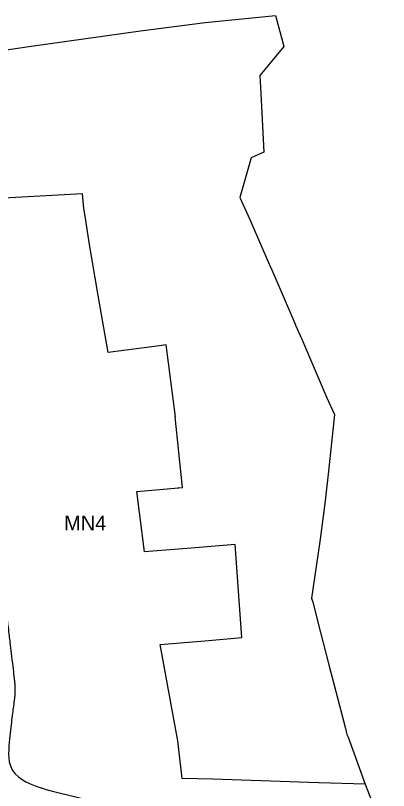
# Model space of a CAD drawing. Extents: x 7413438 to 7416393, y 5541665 to 5544118.
# Drawn here: x 7415535.1 to 7415684.9, y 5542473.3 to 5542784.4 of the extents above; entities that cross this region are included whole.
import ezdxf

# ---------------------------------------------------------------- set-up
doc = ezdxf.new("R2010")
doc.units = 0
for name, color, linetype in [('linie_rozgraniczajace', 7, 'Continuous'), ('linie_zabudowy_nieprzekraczalne', 7, 'Continuous'), ('oznaczenia_przeznaczen', 7, 'Continuous')]:
    doc.layers.add(name, color=color, linetype=linetype)

msp = doc.modelspace()

# ---------------------------------------------------------------- linework, layer by layer
at = {"layer": 'linie_rozgraniczajace'}
for p, q in [((7415611.27, 5542781.55), (7415639.48, 5542784.39)), ((7415639.48, 5542784.39), (7415642.24, 5542774.5)), ((7415585.25, 5542778.26), (7415611.27, 5542781.55)), ((7415540.54, 5542771.92), (7415585.25, 5542778.26)), ((7415492.37, 5542765.07), (7415540.54, 5542771.92)), ((7415642.8, 5542771.97), (7415633.19, 5542760.34)), ((7415642.24, 5542774.5), (7415642.8, 5542771.97)), ((7415633.19, 5542760.34), (7415633.66, 5542753.12)), ((7415633.66, 5542753.12), (7415634.85, 5542729.46)), ((7415634.85, 5542729.46), (7415629.72, 5542727.27)), ((7415629.72, 5542727.27), (7415625.2, 5542711.39)), ((7415562.02, 5542712.79), (7415509.03, 5542709.91)), ((7415562.55, 5542706.87), (7415562.02, 5542712.79)), ((7415625.2, 5542711.39), (7415629.16, 5542702.55)), ((7415563.16, 5542703.8), (7415562.55, 5542706.87)), ((7415564.77, 5542692.46), (7415563.16, 5542703.8)), ((7415629.16, 5542702.55), (7415637.53, 5542683.35)), ((7415564.87, 5542692.47), (7415564.77, 5542692.46)), ((7415568.25, 5542672.05), (7415564.87, 5542692.47)), ((7415637.53, 5542683.35), (7415637.6, 5542683.18)), ((7415637.6, 5542683.18), (7415647.52, 5542660.21)), ((7415568.3, 5542672), (7415568.25, 5542672.05)), ((7415572.35, 5542649.11), (7415568.3, 5542672)), ((7415647.52, 5542660.21), (7415647.56, 5542660.12)), ((7415647.56, 5542660.12), (7415647.56, 5542660.11)), ((7415647.56, 5542660.11), (7415650.04, 5542654.44)), ((7415650.04, 5542654.44), (7415653.14, 5542647.17)), ((7415589.81, 5542651.41), (7415572.35, 5542649.11)), ((7415589.98, 5542651.43), (7415589.81, 5542651.41)), ((7415595.61, 5542652.17), (7415589.98, 5542651.43)), ((7415599.32, 5542623.25), (7415595.61, 5542652.17)), ((7415653.14, 5542647.17), (7415660.1, 5542630.94)), ((7415660.1, 5542630.94), (7415663.12, 5542624.22)), ((7415599.24, 5542623.24), (7415599.32, 5542623.25)), ((7415602.14, 5542594.94), (7415599.24, 5542623.24)), ((7415663.12, 5542624.22), (7415660.81, 5542601.42)), ((7415660.81, 5542601.42), (7415659.49, 5542589.57)), ((7415583.77, 5542593.31), (7415600.58, 5542594.8)), ((7415600.58, 5542594.8), (7415600.58, 5542594.86)), ((7415600.58, 5542594.86), (7415600.69, 5542594.81)), ((7415600.69, 5542594.81), (7415602.14, 5542594.94)), ((7415586.85, 5542569.02), (7415583.77, 5542593.31)), ((7415659.49, 5542589.57), (7415657.38, 5542574.22)), ((7415657.38, 5542574.22), (7415655.79, 5542563.22)), ((7415604.05, 5542570.46), (7415590.2, 5542569.3)), ((7415623.34, 5542572.07), (7415604.05, 5542570.46)), ((7415626.02, 5542534.69), (7415623.34, 5542572.07)), ((7415590.2, 5542569.3), (7415586.85, 5542569.02)), ((7415655.79, 5542563.22), (7415653.97, 5542550.53)), ((7415653.97, 5542550.53), (7415654.42, 5542548.89)), ((7415654.42, 5542548.89), (7415657.59, 5542536.74)), ((7415657.59, 5542536.74), (7415660.95, 5542523.78)), ((7415593.18, 5542531.83), (7415611.11, 5542533.39)), ((7415611.11, 5542533.39), (7415626.02, 5542534.69)), ((7415600.36, 5542493.26), (7415593.18, 5542531.83)), ((7415660.95, 5542523.78), (7415664.43, 5542510.51)), ((7415664.43, 5542510.51), (7415667.57, 5542498.15)), ((7415667.57, 5542498.15), (7415668.19, 5542495.74)), ((7415668.19, 5542495.74), (7415668.61, 5542494.69)), ((7415668.61, 5542494.69), (7415675.46, 5542475.78)), ((7415601.98, 5542478.04), (7415600.36, 5542493.26)), ((7415614.35, 5542477.85), (7415601.98, 5542478.04)), ((7415656.73, 5542476.35), (7415614.35, 5542477.85)), ((7415656.9, 5542476.35), (7415656.73, 5542476.35)), ((7415675.46, 5542475.78), (7415656.9, 5542476.35)), ((7415675.46, 5542475.78), (7415677.97, 5542469.22))]:
    msp.add_line(p, q, dxfattribs=at)
at = {"layer": 'linie_zabudowy_nieprzekraczalne'}
msp.add_open_spline([(7415511.02, 5542661.49), (7415514.82, 5542641.66), (7415518.03, 5542625.4), (7415520.38, 5542613.91), (7415521.88, 5542606.92), (7415522.86, 5542602.65), (7415523.63, 5542599.54), (7415524.21, 5542597.31), (7415524.55, 5542596.01), (7415524.69, 5542595.48), (7415524.73, 5542595.33), (7415524.75, 5542595.24), (7415524.77, 5542595.12), (7415524.79, 5542595.01), (7415524.84, 5542594.68), (7415524.96, 5542593.68), (7415525.22, 5542591.69), (7415525.51, 5542589.37), (7415525.72, 5542587.69), (7415525.81, 5542587), (7415525.83, 5542586.86), (7415525.85, 5542586.73), (7415525.95, 5542586), (7415526.22, 5542584), (7415526.69, 5542580.57), (7415527.28, 5542576.2), (7415527.92, 5542571.51), (7415528.49, 5542567.31), (7415528.88, 5542564.47), (7415529.12, 5542562.61), (7415529.54, 5542559.36), (7415530.37, 5542552.75), (7415531.4, 5542544.63), (7415532.19, 5542538.42), (7415532.57, 5542535.35), (7415532.87, 5542532.85), (7415533.39, 5542528.45), (7415534.03, 5542522.94), (7415534.53, 5542518.68), (7415534.74, 5542516.81), (7415534.79, 5542516.39), (7415534.8, 5542516.31), (7415534.81, 5542516.2), (7415534.81, 5542516.09), (7415534.82, 5542515.91), (7415534.82, 5542515.42), (7415534.82, 5542514.39), (7415534.82, 5542513.09), (7415534.82, 5542512.04), (7415534.82, 5542511.55), (7415534.81, 5542511.38), (7415534.81, 5542511.28), (7415534.8, 5542511.17), (7415534.79, 5542511.06), (7415534.72, 5542510.45), (7415534.35, 5542507.63), (7415533.49, 5542500.98), (7415532.47, 5542491.97), (7415531.63, 5542477.4), (7415559.07, 5542470.57), (7415584.68, 5542465.35), (7415619.26, 5542458.32), (7415619.26, 5542458.32), (7415651.48, 5542451.74), (7415651.6, 5542451.72), (7415651.67, 5542451.7), (7415702.44, 5542439.32), (7415707.66, 5542438.37), (7415707.77, 5542438.33), (7415727.6, 5542432.09), (7415757.24, 5542424.08), (7415775.01, 5542419.29), (7415812.56, 5542410.29), (7415812.58, 5542410.29), (7415831.04, 5542405.78), (7415848.22, 5542401.59), (7415877.11, 5542394.69), (7415893.94, 5542390.97), (7415909.41, 5542389.1), (7415919.17, 5542387.92), (7415919.38, 5542387.89), (7415950.44, 5542383.02)], degree=3, dxfattribs=at)

# ---------------------------------------------------------------- texts
at = {"layer": 'oznaczenia_przeznaczen'}
msp.add_text('MN4', height=6, dxfattribs=at).set_placement((7415554.64, 5542577.66))

doc.saveas('drawing.dxf')
